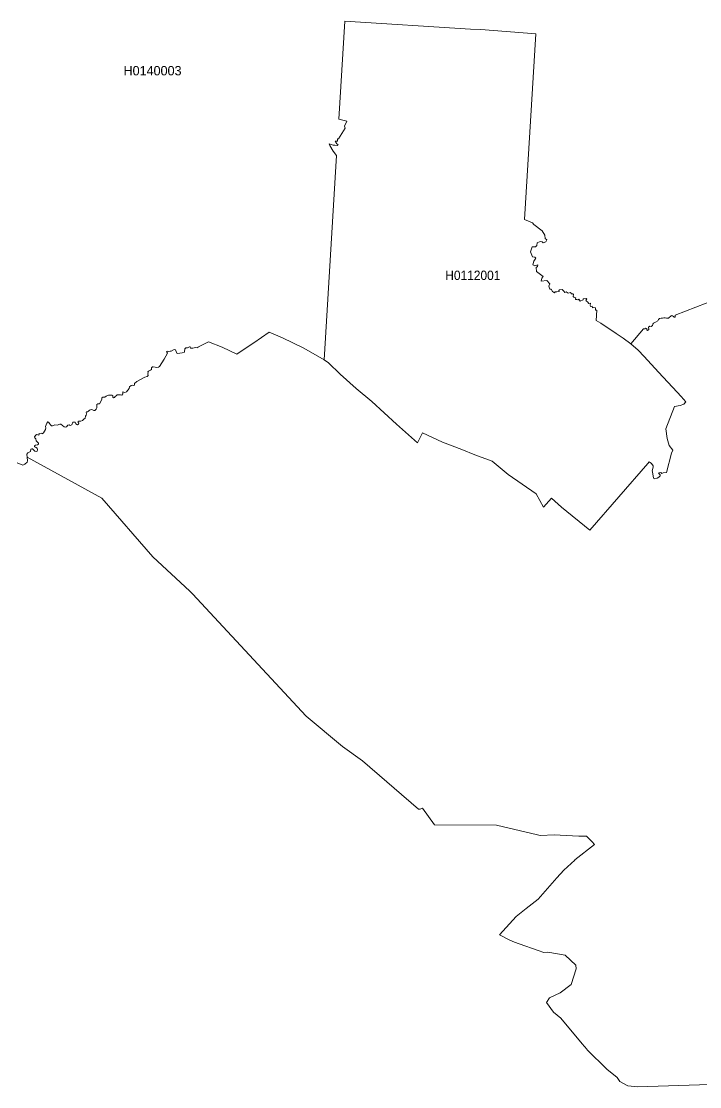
# Model space of a CAD drawing. Extents: x 369010 to 739155, y 6377141 to 6616555.
# Drawn here: x 587551 to 594771, y 6563719 to 6575064 of the extents above; entities that cross this region are included whole.
import ezdxf
from ezdxf.enums import TextEntityAlignment as Align

# ---------------------------------------------------------------- set-up
doc = ezdxf.new("R2010")
doc.units = 0
doc.header["$LTSCALE"] = 40
doc.layers.add('1', color=7, linetype='Continuous', lineweight=13)
doc.layers.add('2', color=7, linetype='Continuous')

msp = doc.modelspace()

# ---------------------------------------------------------------- linework, layer by layer
at = {"layer": '1'}
for points in [[(588975.45, 6571380.62), (588992, 6571376.98), (589011.19, 6571381.11), (589019.8, 6571388.56), (589072.6, 6571466.35), (589106.52, 6571530.89), (589097.26, 6571547.44), (589107.85, 6571552.08), (589119.76, 6571547.44), (589136.65, 6571551.58), (589145.42, 6571551.58), (589177.86, 6571568.13), (589190.77, 6571566.31), (589206.82, 6571530.56), (589215.09, 6571526.76), (589282.79, 6571536.85), (589287.92, 6571544.3), (589290.07, 6571575.91), (589300.16, 6571586.34), (589320.36, 6571586.34), (589341.37, 6571596.43), (589347.33, 6571596.93), (589350.15, 6571581.87), (589375.8, 6571583.19), (589403.77, 6571589.15), (589428.1, 6571587.33), (589431.24, 6571595.11), (589542.96, 6571651.38), (589687.77, 6571595.11), (589844.84, 6571518.65), (589955.73, 6571593.29), (590026.73, 6571639.46), (590189.25, 6571751.84), (590331.25, 6571693.09), (590557.99, 6571582.2), (590773.32, 6571457.24), (590906.21, 6573635.28), (590871.29, 6573680.29), (590835.05, 6573740.54), (590828.26, 6573758.91), (590868.81, 6573746.66), (590888.51, 6573744.18), (590911.84, 6573741.7), (590921.77, 6573752.79), (590909.36, 6573760.07), (590890.99, 6573786.55), (590915.48, 6573787.21), (590916.81, 6573813.69), (590927.23, 6573813.03), (590999.23, 6573924.25), (590991.78, 6573945.76), (591013.96, 6573999.39), (590929.72, 6574021.4), (590993.44, 6575063.91), (592332.86, 6574981.49), (592441.26, 6574976.36), (593027.31, 6574930.84), (592907.99, 6572952.24), (592992.89, 6572916.16), (593006.79, 6572899.61), (593093.35, 6572831.76), (593123.97, 6572785.41), (593126.29, 6572751.98), (593143.99, 6572735.27), (593135.06, 6572716.9), (593105.6, 6572704.15), (593095.83, 6572715.57), (593072.17, 6572719.21), (593040.72, 6572705.15), (593037.74, 6572677.84), (593024.33, 6572661.45), (592988.59, 6572663.77), (592969.72, 6572608.99), (592990.08, 6572554.7), (593014.9, 6572552.72), (593028.14, 6572540.3), (593004.97, 6572510.84), (592996.53, 6572469.14), (593015.4, 6572458.88), (593048, 6572471.29), (593045.19, 6572454.41), (593031.45, 6572442.32), (593034.93, 6572401.11), (593104.77, 6572347.49), (593102.12, 6572343.35), (593090.37, 6572328.95), (593082.76, 6572295.36), (593144.82, 6572303.8), (593175.94, 6572269.54), (593165.68, 6572245.04), (593177.26, 6572210.62), (593190.5, 6572211.45), (593204.07, 6572186.29), (593224.76, 6572173.88), (593232.87, 6572182.32), (593250.08, 6572182.65), (593276.89, 6572186.29), (593272.92, 6572198.7), (593280.54, 6572203.67), (593309.17, 6572207.14)], [(593280.54, 6572203.67), (593272.92, 6572198.7), (593276.89, 6572186.29), (593250.08, 6572182.65), (593232.87, 6572182.32), (593224.76, 6572173.88), (593204.07, 6572186.29), (593190.5, 6572211.45), (593177.26, 6572210.62), (593165.68, 6572245.04), (593175.94, 6572269.54), (593144.82, 6572303.8), (593082.76, 6572295.36), (593090.37, 6572328.95), (593102.12, 6572343.35), (593104.77, 6572347.49), (593034.93, 6572401.11), (593031.45, 6572442.32), (593045.19, 6572454.41), (593048, 6572471.29), (593015.4, 6572458.88), (592996.53, 6572469.14), (593004.97, 6572510.84), (593028.14, 6572540.3), (593014.9, 6572552.72), (592990.08, 6572554.7), (592969.72, 6572608.99), (592988.59, 6572663.77), (593024.33, 6572661.45), (593037.74, 6572677.84), (593040.72, 6572705.15), (593072.17, 6572719.21), (593095.83, 6572715.57), (593105.6, 6572704.15), (593135.06, 6572716.9), (593143.99, 6572735.27), (593126.29, 6572751.98), (593123.97, 6572785.41), (593093.35, 6572831.76), (593006.79, 6572899.61), (592992.89, 6572916.16), (592907.99, 6572952.24), (593027.31, 6574930.84), (592441.26, 6574976.36), (592332.86, 6574981.49), (590993.44, 6575063.91), (590929.72, 6574021.4), (591013.96, 6573999.39), (590991.78, 6573945.76), (590999.23, 6573924.25), (590927.23, 6573813.03), (590916.81, 6573813.69), (590915.48, 6573787.21), (590890.99, 6573786.55), (590909.36, 6573760.07), (590921.77, 6573752.79), (590911.84, 6573741.7), (590888.51, 6573744.18), (590868.81, 6573746.66)], [(590868.81, 6573746.66), (590828.26, 6573758.91), (590835.05, 6573740.54), (590871.29, 6573680.29), (590906.21, 6573635.28), (590773.32, 6571457.24), (590819.66, 6571427.95), (590945.11, 6571305.97), (591114.58, 6571152.55), (591282.24, 6571013.69), (591544.23, 6570774.21), (591768.82, 6570575.27), (591821.95, 6570682.52), (592034.95, 6570580.74), (592240.01, 6570502.45), (592377.05, 6570447.5), (592563.24, 6570380.31), (592731.23, 6570238.31), (593030.29, 6570031.1), (593109.07, 6569888.43), (593194.64, 6569985.75), (593301.22, 6569890.92), (593603.27, 6569646.3), (594219.94, 6570356.64), (594233.18, 6570372.7), (594259.66, 6570354.33), (594274.72, 6570331.49), (594277.03, 6570316.76), (594264.13, 6570276.04), (594269.75, 6570264.62), (594278.36, 6570200.24), (594294.41, 6570190.15), (594318.58, 6570197.43), (594335.46, 6570208.35), (594350.19, 6570222.09), (594350.19, 6570233.51), (594335.95, 6570247.74), (594334.13, 6570250.06), (594340.59, 6570257.34), (594358.3, 6570258.66), (594370.21, 6570246.91), (594382.46, 6570255.35), (594418.21, 6570259.66), (594472.33, 6570466.7), (594484.91, 6570497.98), (594444.86, 6570545.32), (594426.65, 6570622.94), (594410.76, 6570725.39), (594503.44, 6570960.4), (594565.18, 6570973.64), (594601.09, 6570986.88), (594623.1, 6571010.88), (594572.96, 6571067.98), (594531.25, 6571113), (594334.46, 6571326.66), (594182.2, 6571492.83), (594117.99, 6571560.19), (594039.21, 6571628.54), (593957.94, 6571688.95), (593882.47, 6571737.77), (593717.47, 6571849.16), (593669.3, 6571876.47), (593677.74, 6571987.35), (593663.51, 6571989.34), (593662.35, 6572011.35), (593642.66, 6572015.16), (593630.41, 6572013.83), (593626.11, 6572029.89), (593608.23, 6572028.07), (593603.93, 6572039.65), (593607.74, 6572062.99), (593591.02, 6572060.01), (593576.95, 6572078.38), (593565.37, 6572084.51), (593561.06, 6572095.59), (593569.67, 6572105.36), (593561.56, 6572112.64), (593532.1, 6572108.67), (593530.28, 6572097.08), (593497.51, 6572083.18), (593483.77, 6572105.03), (593473.18, 6572096.92), (593462.76, 6572101.55), (593449.35, 6572100.56), (593447.86, 6572108.34), (593451.83, 6572118.1), (593431.14, 6572126.71), (593423.03, 6572133.33), (593429.16, 6572155.84), (593424.03, 6572159.81), (593421.05, 6572160.8), (593408.64, 6572162.13), (593395.73, 6572175.2), (593370.9, 6572167.59), (593350.38, 6572181.99), (593334.99, 6572174.37), (593324.56, 6572189.43), (593318.44, 6572198.54), (593309.17, 6572207.14), (593280.54, 6572203.67)], [(595169.27, 6572189.93), (594511.22, 6571934.72), (594511.88, 6571914.7), (594500.63, 6571914.37), (594492.02, 6571919.83), (594483.42, 6571929.1), (594476.14, 6571930.09), (594466.54, 6571927.11), (594460.41, 6571919), (594451.64, 6571911.72), (594439.56, 6571904.27), (594431.28, 6571901.13), (594417.88, 6571901.29), (594402.98, 6571904.93), (594391.23, 6571906.26), (594375.01, 6571902.78), (594360.12, 6571903.44), (594344.23, 6571898.48), (594334.63, 6571890.04), (594326.52, 6571873.65), (594301.36, 6571858.92), (594280.51, 6571848.99), (594274.06, 6571840.06), (594267.77, 6571823.84), (594256.02, 6571815.4), (594241.62, 6571817.55), (594226.06, 6571807.12), (594230.53, 6571781.8), (594216.46, 6571771.37), (594209.67, 6571779.81), (594209.18, 6571792.56), (594197.92, 6571795.87), (594186.17, 6571787.92), (594173.43, 6571789.41), (594039.21, 6571628.54), (594117.99, 6571560.19), (594182.2, 6571492.83), (594334.46, 6571326.66), (594531.25, 6571113), (594572.96, 6571067.98), (594623.1, 6571010.88), (594601.09, 6570986.88), (594565.18, 6570973.64), (594503.44, 6570960.4), (594410.76, 6570725.39), (594426.65, 6570622.94), (594444.86, 6570545.32), (594484.91, 6570497.98), (594472.33, 6570466.7), (594418.21, 6570259.66), (594382.46, 6570255.35), (594370.21, 6570246.91), (594358.3, 6570258.66), (594340.59, 6570257.34), (594334.13, 6570250.06), (594335.95, 6570247.74), (594350.19, 6570233.51), (594350.19, 6570222.09), (594335.46, 6570208.35), (594318.58, 6570197.43), (594294.41, 6570190.15), (594278.36, 6570200.24), (594269.75, 6570264.62), (594264.13, 6570276.04), (594277.03, 6570316.76), (594274.72, 6570331.49), (594259.66, 6570354.33), (594233.18, 6570372.7), (594219.94, 6570356.64), (593603.27, 6569646.3), (593301.22, 6569890.92), (593194.64, 6569985.75), (593109.07, 6569888.43), (593030.29, 6570031.1)], [(593309.17, 6572207.14), (593318.44, 6572198.54), (593324.56, 6572189.43), (593334.99, 6572174.37), (593350.38, 6572181.99), (593370.9, 6572167.59), (593395.73, 6572175.2), (593408.64, 6572162.13), (593421.05, 6572160.8), (593424.03, 6572159.81), (593429.16, 6572155.84), (593423.03, 6572133.33), (593431.14, 6572126.71), (593451.83, 6572118.1), (593447.86, 6572108.34), (593449.35, 6572100.56), (593462.76, 6572101.55), (593473.18, 6572096.92), (593483.77, 6572105.03), (593497.51, 6572083.18), (593530.28, 6572097.08), (593532.1, 6572108.67), (593561.56, 6572112.64), (593569.67, 6572105.36), (593561.06, 6572095.59), (593565.37, 6572084.51), (593576.95, 6572078.38), (593591.02, 6572060.01), (593607.74, 6572062.99), (593603.93, 6572039.65), (593608.23, 6572028.07), (593626.11, 6572029.89), (593630.41, 6572013.83), (593642.66, 6572015.16), (593662.35, 6572011.35), (593663.51, 6571989.34), (593677.74, 6571987.35), (593669.3, 6571876.47), (593717.47, 6571849.16), (593882.47, 6571737.77), (593957.94, 6571688.95), (594039.21, 6571628.54), (594173.43, 6571789.41), (594186.17, 6571787.92), (594197.92, 6571795.87), (594209.18, 6571792.56), (594209.67, 6571779.81), (594216.46, 6571771.37), (594230.53, 6571781.8), (594226.06, 6571807.12), (594241.62, 6571817.55), (594256.02, 6571815.4), (594267.77, 6571823.84), (594274.06, 6571840.06), (594280.51, 6571848.99), (594301.36, 6571858.92), (594326.52, 6571873.65), (594334.63, 6571890.04), (594344.23, 6571898.48), (594360.12, 6571903.44), (594375.01, 6571902.78), (594391.23, 6571906.26), (594402.98, 6571904.93), (594417.88, 6571901.29), (594431.28, 6571901.13), (594439.56, 6571904.27), (594451.64, 6571911.72), (594460.41, 6571919), (594466.54, 6571927.11), (594476.14, 6571930.09), (594483.42, 6571929.1), (594492.02, 6571919.83), (594500.63, 6571914.37), (594511.88, 6571914.7), (594511.22, 6571934.72), (595169.27, 6572189.93)], [(593030.29, 6570031.1), (592731.23, 6570238.31), (592563.24, 6570380.31), (592377.05, 6570447.5), (592240.01, 6570502.45), (592034.95, 6570580.74), (591821.95, 6570682.52), (591768.82, 6570575.27), (591544.23, 6570774.21), (591282.24, 6571013.69), (591114.58, 6571152.55), (590945.11, 6571305.97), (590819.66, 6571427.95), (590773.32, 6571457.24), (590557.99, 6571582.2), (590331.25, 6571693.09), (590189.25, 6571751.84), (590026.73, 6571639.46), (589955.73, 6571593.29), (589844.84, 6571518.65), (589687.77, 6571595.11), (589542.96, 6571651.38), (589431.24, 6571595.11), (589428.1, 6571587.33), (589403.77, 6571589.15), (589375.8, 6571583.19), (589350.15, 6571581.87), (589347.33, 6571596.93), (589341.37, 6571596.43), (589320.36, 6571586.34), (589300.16, 6571586.34), (589290.07, 6571575.91), (589287.92, 6571544.3), (589282.79, 6571536.85), (589215.09, 6571526.76), (589206.82, 6571530.56), (589190.77, 6571566.31), (589177.86, 6571568.13), (589145.42, 6571551.58), (589136.65, 6571551.58), (589119.76, 6571547.44), (589107.85, 6571552.08), (589097.26, 6571547.44), (589106.52, 6571530.89), (589072.6, 6571466.35), (589019.8, 6571388.56), (589011.19, 6571381.11), (588992, 6571376.98), (588975.45, 6571380.62), (588955.75, 6571385.75), (588945.16, 6571382.93), (588937.88, 6571373.33), (588934.73, 6571354.96), (588925.46, 6571349.01), (588902.62, 6571339.9), (588897.66, 6571330.3), (588900.8, 6571318.88), (588897.16, 6571308.29), (588901.63, 6571291.91), (588889.38, 6571281.31), (588864.56, 6571273.54), (588781.64, 6571228.52), (588756.48, 6571206.18), (588754.66, 6571188.8), (588745.56, 6571185.98), (588732.15, 6571190.62), (588718.09, 6571185.98), (588702.36, 6571172.74), (588697.89, 6571153.55), (588668.93, 6571119.12), (588652.55, 6571110.85), (588641.13, 6571114.49), (588629.54, 6571116.8), (588630.04, 6571095.78), (588620.44, 6571084.36), (588607.2, 6571087.51), (588570.13, 6571087.01), (588560.86, 6571074.27), (588550.76, 6571070.13), (588542.65, 6571057.72), (588531.07, 6571054.08), (588524.78, 6571061.86), (588525.61, 6571079.23), (588519.15, 6571082.87), (588478.44, 6571083.87), (588453.78, 6571073.77), (588440.37, 6571060.86), (588418.03, 6571061.36), (588406.94, 6571055.4), (588408.43, 6571043.98), (588408.76, 6571035.71), (588382.78, 6570989.53), (588363.41, 6570991.35), (588354.31, 6570983.08), (588354.31, 6570948.15), (588348.85, 6570933.59), (588333.29, 6570918.86), (588322.7, 6570918.03), (588309.95, 6570927.14), (588297.54, 6570928.46)], [(587743.27, 6570676.07), (587764.29, 6570679.71), (587772.56, 6570675.24), (587773.89, 6570671.93), (587787.29, 6570683.02), (587808.81, 6570718.77), (587811.46, 6570735.15), (587807.32, 6570748.56), (587820.72, 6570785.13), (587831.15, 6570797.05), (587841.25, 6570796.06), (587852.34, 6570778.68), (587856.8, 6570769.58), (587866.4, 6570764.94), (587872.36, 6570755.34), (587883.95, 6570755.34), (587905.79, 6570765.44), (587931.94, 6570763.62), (587959.91, 6570775.04), (587972.82, 6570773.22), (588008.07, 6570746.24), (588019.99, 6570742.1), (588030.42, 6570746.74), (588045.64, 6570764.45), (588058.39, 6570765.93), (588072.12, 6570760.8), (588089.17, 6570766.76), (588097.28, 6570793.9), (588107.38, 6570796.55), (588122.6, 6570794.24), (588132.2, 6570777.85), (588149.58, 6570768.25), (588161, 6570772.72), (588162.82, 6570782.82), (588152.72, 6570800.19), (588162.32, 6570805.82), (588185.33, 6570804.83), (588200.89, 6570811.28), (588216.94, 6570828.16), (588230.68, 6570837.43), (588234.32, 6570858.95), (588242.59, 6570871.2), (588243.92, 6570884.93), (588239.28, 6570898.34), (588242.92, 6570906.61), (588254.51, 6570905.12), (588265.43, 6570910.59), (588277.85, 6570921.67), (588297.54, 6570928.46), (588309.95, 6570927.14), (588322.7, 6570918.03), (588333.29, 6570918.86), (588348.85, 6570933.59), (588354.31, 6570948.15), (588354.31, 6570983.08), (588363.41, 6570991.35), (588382.78, 6570989.53), (588408.76, 6571035.71), (588408.43, 6571043.98), (588406.94, 6571055.4), (588418.03, 6571061.36), (588440.37, 6571060.86), (588453.78, 6571073.77), (588478.44, 6571083.87), (588519.15, 6571082.87), (588525.61, 6571079.23), (588524.78, 6571061.86), (588531.07, 6571054.08), (588542.65, 6571057.72), (588550.76, 6571070.13), (588560.86, 6571074.27), (588570.13, 6571087.01), (588607.2, 6571087.51), (588620.44, 6571084.36), (588630.04, 6571095.78), (588629.54, 6571116.8), (588641.13, 6571114.49), (588652.55, 6571110.85), (588668.93, 6571119.12), (588697.89, 6571153.55), (588702.36, 6571172.74), (588718.09, 6571185.98), (588732.15, 6571190.62), (588745.56, 6571185.98), (588754.66, 6571188.8), (588756.48, 6571206.18), (588781.64, 6571228.52), (588864.56, 6571273.54), (588889.38, 6571281.31), (588901.63, 6571291.91), (588897.16, 6571308.29), (588900.8, 6571318.88), (588897.66, 6571330.3), (588902.62, 6571339.9), (588925.46, 6571349.01), (588934.73, 6571354.96), (588937.88, 6571373.33), (588945.16, 6571382.93), (588955.75, 6571385.75), (588975.45, 6571380.62)], [(588297.54, 6570928.46), (588277.85, 6570921.67), (588265.43, 6570910.59), (588254.51, 6570905.12), (588242.92, 6570906.61), (588239.28, 6570898.34), (588243.92, 6570884.93), (588242.59, 6570871.2), (588234.32, 6570858.95), (588230.68, 6570837.43), (588216.94, 6570828.16), (588200.89, 6570811.28), (588185.33, 6570804.83), (588162.32, 6570805.82), (588152.72, 6570800.19), (588162.82, 6570782.82), (588161, 6570772.72), (588149.58, 6570768.25), (588132.2, 6570777.85), (588122.6, 6570794.24), (588107.38, 6570796.55), (588097.28, 6570793.9), (588089.17, 6570766.76), (588072.12, 6570760.8), (588058.39, 6570765.93), (588045.64, 6570764.45), (588030.42, 6570746.74), (588019.99, 6570742.1), (588008.07, 6570746.24), (587972.82, 6570773.22), (587959.91, 6570775.04), (587931.94, 6570763.62), (587905.79, 6570765.44), (587883.95, 6570755.34), (587872.36, 6570755.34), (587866.4, 6570764.94), (587856.8, 6570769.58), (587852.34, 6570778.68), (587841.25, 6570796.06), (587831.15, 6570797.05), (587820.72, 6570785.13), (587807.32, 6570748.56), (587811.46, 6570735.15), (587808.81, 6570718.77), (587787.29, 6570683.02), (587773.89, 6570671.93), (587772.56, 6570675.24), (587764.29, 6570679.71), (587743.27, 6570676.07), (587735.49, 6570670.6), (587741.94, 6570659.68), (587734.17, 6570655.87), (587725.39, 6570660.51), (587710.66, 6570662.33), (587706.53, 6570656.37), (587691.96, 6570638.5), (587693.78, 6570628.4), (587703.88, 6570618.8), (587707.52, 6570597.78), (587732.18, 6570572.96), (587733.67, 6570562.53), (587722.58, 6570555.08), (587700.57, 6570551.94), (587690.64, 6570543.17), (587690.97, 6570533.57), (587702.55, 6570529.1), (587719.44, 6570516.69), (587723.57, 6570501.13), (587718.94, 6570485.57), (587711.16, 6570483.25), (587693.78, 6570486.89), (587680.87, 6570501.13), (587669.12, 6570510.23), (587662.67, 6570511.22), (587653.4, 6570507.58), (587649.43, 6570481.43), (587620.46, 6570469.52), (587610.37, 6570454.79), (587611.36, 6570423.67), (588407.93, 6569986.25), (588951.61, 6569360.64), (589344.35, 6568996.37), (589372.99, 6568967.07), (590581.33, 6567664.39), (590969.11, 6567340.17), (591180.95, 6567189.72), (591779.91, 6566673.35), (591797.12, 6566673.85), (591819.96, 6566684.44), (591949.22, 6566506.69), (592607.93, 6566502.72), (593044.86, 6566400.6), (593074.65, 6566394.97), (593227.24, 6566400.77), (593287.65, 6566395.64), (593486.75, 6566385.04), (593567.19, 6566387.69), (593627.76, 6566327.12), (593652.42, 6566296.5), (593440.91, 6566133.81)], [(587506.43, 6570360.45), (587565.52, 6570338.44), (587588.36, 6570348.53), (587613.68, 6570370.55), (587616.33, 6570381.97), (587611.36, 6570423.67), (587610.37, 6570454.79), (587620.46, 6570469.52), (587649.43, 6570481.43), (587653.4, 6570507.58), (587662.67, 6570511.22), (587669.12, 6570510.23), (587680.87, 6570501.13), (587693.78, 6570486.89), (587711.16, 6570483.25), (587718.94, 6570485.57), (587723.57, 6570501.13), (587719.44, 6570516.69), (587702.55, 6570529.1), (587690.97, 6570533.57), (587690.64, 6570543.17), (587700.57, 6570551.94), (587722.58, 6570555.08), (587733.67, 6570562.53), (587732.18, 6570572.96), (587707.52, 6570597.78), (587703.88, 6570618.8), (587693.78, 6570628.4), (587691.96, 6570638.5), (587706.53, 6570656.37), (587710.66, 6570662.33), (587725.39, 6570660.51), (587734.17, 6570655.87), (587741.94, 6570659.68), (587735.49, 6570670.6), (587743.27, 6570676.07)], [(588951.61, 6569360.64), (588407.93, 6569986.25), (587611.36, 6570423.67), (587616.33, 6570381.97), (587613.68, 6570370.55), (587588.36, 6570348.53), (587565.52, 6570338.44), (587506.43, 6570360.45)], [(594990.52, 6563744.76), (594108.39, 6563718.77), (594004.95, 6563726.22), (593992.53, 6563736.15), (593920.21, 6563774.38), (593893.73, 6563817.75), (593782.18, 6563905.13), (593573.15, 6564110.03), (593569.51, 6564119.96), (593519.69, 6564175.73), (593292.29, 6564447.99), (593214.5, 6564511.21), (593140.19, 6564616.96), (593173.95, 6564664.3), (593285.17, 6564718.42), (593405.16, 6564806.8), (593457.46, 6564972.14), (593454.48, 6565012.52), (593338.46, 6565120.43), (593155.58, 6565149.56), (593111.72, 6565148.73), (593052.14, 6565167.76), (592850.06, 6565240.42), (592800.57, 6565256.47), (592743.31, 6565284.28), (592640.2, 6565336.74), (592817.29, 6565529.39), (592926.03, 6565616.28), (593053.46, 6565714.09), (593250.91, 6565942.65), (593326.88, 6566024.91), (593443.39, 6566130.5), (593440.91, 6566133.81), (593652.42, 6566296.5), (593627.76, 6566327.12), (593567.19, 6566387.69), (593486.75, 6566385.04), (593287.65, 6566395.64), (593227.24, 6566400.77), (593074.65, 6566394.97), (593044.86, 6566400.6), (592607.93, 6566502.72), (591949.22, 6566506.69), (591819.96, 6566684.44), (591797.12, 6566673.85), (591779.91, 6566673.35), (591180.95, 6567189.72), (590969.11, 6567340.17), (590581.33, 6567664.39), (589372.99, 6568967.07), (589344.35, 6568996.37), (588951.61, 6569360.64)], [(593440.91, 6566133.81), (593443.39, 6566130.5), (593326.88, 6566024.91), (593250.91, 6565942.65), (593053.46, 6565714.09), (592926.03, 6565616.28), (592817.29, 6565529.39), (592640.2, 6565336.74), (592743.31, 6565284.28), (592800.57, 6565256.47), (592850.06, 6565240.42), (593052.14, 6565167.76), (593111.72, 6565148.73), (593155.58, 6565149.56), (593338.46, 6565120.43), (593454.48, 6565012.52), (593457.46, 6564972.14), (593405.16, 6564806.8), (593285.17, 6564718.42), (593173.95, 6564664.3), (593140.19, 6564616.96), (593214.5, 6564511.21), (593292.29, 6564447.99), (593519.69, 6564175.73), (593569.51, 6564119.96), (593573.15, 6564110.03), (593782.18, 6563905.13), (593893.73, 6563817.75), (593920.21, 6563774.38), (593992.53, 6563736.15), (594004.95, 6563726.22), (594108.39, 6563718.77), (594990.52, 6563744.76)]]:
    msp.add_lwpolyline(points, dxfattribs=at)

# ---------------------------------------------------------------- texts
at = {"layer": '2'}
msp.add_text('H0140003', height=100, dxfattribs=at).set_placement((588947.35, 6574488.12), align=Align.CENTER)
at = {"layer": '2', "width": 0.95}
msp.add_text('H0112001', height=100, dxfattribs=at).set_placement((592356.64, 6572308.97), align=Align.CENTER)

doc.saveas('drawing.dxf')
